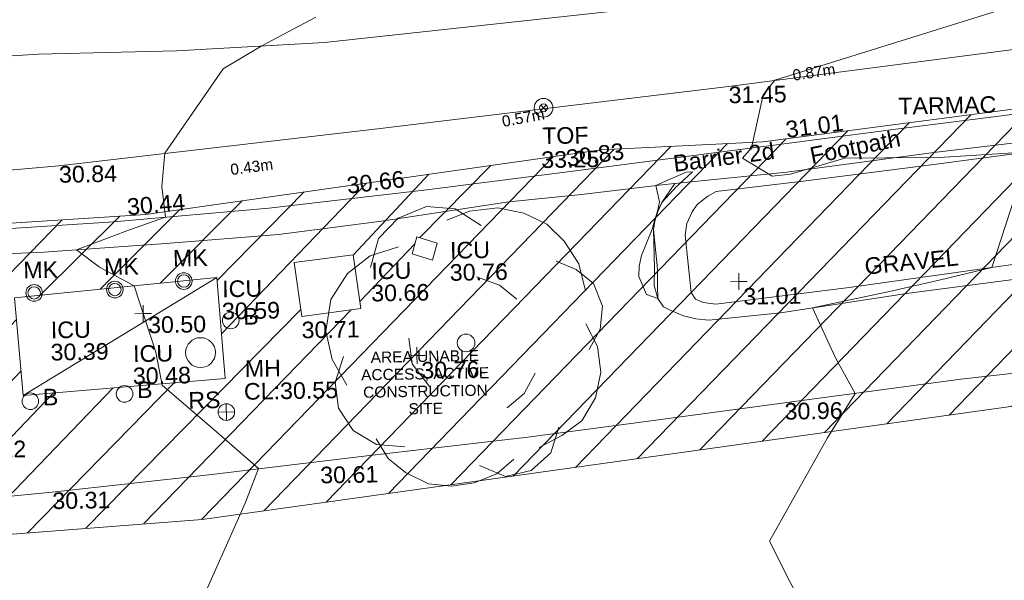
# Model space of a CAD drawing. Header units: millimetres. Extents: x -287732 to 520720, y -103372 to 287754.
# Tile 282 of 380: x 58205 to 80437, y 176501 to 189154. Entities that reach past the tile are written whole.
import ezdxf

# ---------------------------------------------------------------- set-up
doc = ezdxf.new("R2010")
doc.units = ezdxf.units.MM
for name, pattern in [('IMPORT-HIDDEN2 _3_', [4762.5, 3175, -1587.5]), ('IMPORT-UG_ELEC_QLB2 _2_', [2500, 1500, -300.0000000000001, 0, -50, 150, -300.0000000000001, 0, -200]), ('IMPORT-UG_ELEC_STREET LIGHTING_QLB2 _2_', [2700, 1500, -300.0000000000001, 0, -250, 150, -300.0000000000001, 0, -200])]:
    doc.linetypes.add(name, pattern=pattern)
for name, color, linetype, lineweight, true_color in [('00__TOPO__TOP_OF_FENCE_SYMBOL', 7, 'Continuous', 9, 0x666666), ('00_TOPO_CONCRETE', 9, 'Continuous', 9, 0x808080), ('00_TOPO_FENCE', 7, 'Continuous', 9, 0x3f7f4f), ('00_TOPO_FURN_BARRIER_2D', 7, 'Continuous', 9, 0x666666), ('00_TOPO_FURN_BOLLARD', 7, 'Continuous', 9, 0x666666), ('00_TOPO_FURN_MARKER_POST', 7, 'Continuous', 9, 0x666666), ('00_TOPO_FURN_SIGN', 7, 'Continuous', 9, 0x666666), ('00_TOPO_LEVEL_SPOT', 7, 'Continuous', 9, 0x666666), ('00_TOPO_SERV_IC', 5, 'Continuous', 9, 0x0000ff), ('00_TOPO_SERV_MH', 7, 'Continuous', 9, 0x666666), ('00_TOPO_TOP_OF_FENCE', 7, 'Continuous', 9, 0x666666), ('00_TOPO_TREE', 7, 'Continuous', 9, 0x666666), ('00_UAV_FOOTPATH', 7, 'Continuous', 9, 0xa50000), ('00_UAV_FORM_LINES', 7, 'Continuous', 9, 0x666666), ('01_DTM_CONTOUR_MNR', 7, 'Continuous', 9, 0xa5a552), ('12333-PUM-2D-U-0001-C01 - Rev2_REVIT IMPORT_dwg', 7, 'Continuous', 9, 0x767676), ('PUM-CHAMBER EXTENTS', 6, 'IMPORT-HIDDEN2 _3_', 9, 0xff00ff), ('PUM-ELECTRIC-QLB2', 1, 'IMPORT-UG_ELEC_QLB2 _2_', 9, 0xff0000), ('PUM-UNABLE TO SURVEY', 190, 'Continuous', 9, 0x7f00ff)]:
    doc.layers.add(name, color=color, linetype=linetype, lineweight=lineweight, true_color=true_color)
for name, color, linetype, lineweight in [('00_TOPO_ROAD_EDGE', 7, 'Continuous', 9), ('00_TOPO_SURVEY_TEXT', 7, 'Continuous', 9), ('00_UAV_SURVEY_TEXT', 7, 'Continuous', 9)]:
    doc.layers.add(name, color=color, linetype=linetype, lineweight=lineweight)
doc.styles.add('Arial_1', font='arial.ttf', dxfattribs={"height": 250})
doc.styles.add('Swis721 Lt BT_2', font='swissl.ttf', dxfattribs={"height": 375})

# ---------------------------------------------------------------- blocks, each defined once
blk = doc.blocks.new('12333-PUM-2D-U-0001-C01 - Rev2_REVIT IMPORT_dwg_CONIFEROUS_TREE-2077147-Site Location Plan Proposed')
at = {"layer": '00_TOPO_TREE', "color": 254, "true_color": 0xcccccc, "flags": 128}
for points in [[(533971277.2203673, 725737804.5323569), (533971470.7965402, 725738449.7862662), (533971922.4742767, 725738901.4640027), (533972567.728186, 725739159.5655664), (533973212.9820953, 725739095.0401756), (533973793.7106139, 725738707.8878299)], [(533973019.4059227, 725738836.9386119), (533973535.6090502, 725739030.5147846), (533974180.8629595, 725739095.0401756), (533974761.591478, 725738965.9893936), (533975277.7946056, 725738707.8878299), (533975664.9469511, 725738320.7354842), (533975987.5739058, 725737804.5323569), (533976116.6246876, 725737223.8038384)], [(533970696.4918489, 725735158.9913284), (533970373.8648942, 725735739.7198467), (533970244.8141122, 725736384.9737562), (533970373.8648942, 725737094.7530564), (533970761.0172398, 725737675.4815749), (533971277.2203673, 725738062.6339206), (533971922.4742767, 725738256.2100934)], [(533975471.3707783, 725737869.0577477), (533975923.0485149, 725737675.4815749), (533976310.2008605, 725737352.8546202), (533976503.7770332, 725736836.6514927), (533976439.2516424, 725736320.4483652), (533976181.1500787, 725735868.7706285)], [(533973664.6598321, 725737546.430793), (533974180.8629595, 725737352.8546202), (533974568.0153052, 725737030.2276655)], [(533976116.6246876, 725736449.499147), (533976374.7262514, 725735933.2960196), (533976439.2516424, 725735352.5675011), (533976310.2008605, 725734771.8389827), (533975987.5739058, 725734255.6358552), (533975535.8961693, 725733933.0089004), (533975019.6930417, 725733674.9073366)], [(533972567.728186, 725735094.4659373), (533972180.5758405, 725735610.6690648), (533972116.0504495, 725736191.3975834)], [(533971986.9996676, 725733739.4327277), (533971341.7457582, 725733803.9581187), (533970825.5426308, 725734126.5850734), (533970502.9156761, 725734642.7882007), (533970438.3902851, 725735223.5167193), (533970631.9664578, 725735804.2452377)], [(533974955.1676508, 725735352.5675011), (533974697.0660871, 725734900.8897647), (533974309.9137414, 725734578.2628098)], [(533975471.3707783, 725734126.5850734), (533975277.7946056, 725733545.8565547), (533974826.1168689, 725733158.7042092), (533974245.3883505, 725733029.6534274), (533973664.6598321, 725733287.754991)], [(533974438.9645233, 725733416.805773), (533974051.8121777, 725733094.1788183), (533973535.6090502, 725732900.6026454), (533973019.4059227, 725732836.0772547), (533972503.2027952, 725732900.6026454), (533971986.9996676, 725733158.7042092), (533971599.847322, 725733481.331164), (533971341.7457582, 725733933.0089004)]]:
    blk.add_lwpolyline(points, dxfattribs=at)
at = {"layer": '00_TOPO_TREE', "color": 254, "true_color": 0xcccccc}
blk.add_circle((533973406.5582683, 725736062.3468014), 199.054052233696, dxfattribs=at)
blk = doc.blocks.new('12333-PUM-2D-U-0001-C01 - Rev2_REVIT IMPORT_dwg_MSL_MarkerPost_SYM-2077183-Site Location Plan Proposed')
at = {"layer": '00_TOPO_FURN_MARKER_POST', "color": 254, "true_color": 0xcccccc}
for radius in [499.9079004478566, 374.9309253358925]:
    blk.add_circle((0, 0), radius, dxfattribs=at)
blk = doc.blocks.new('12333-PUM-2D-U-0001-C01 - Rev2_REVIT IMPORT_dwg_MSL_RoadSign_SYM-2077193-Site Location Plan Proposed')
at = {"layer": '00_TOPO_FURN_SIGN', "color": 254, "true_color": 0xcccccc}
for p, q in [((-500.2287617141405, 0), (499.7712382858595, 0)), ((-0.2287617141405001, -500.0000000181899), (-0.2287617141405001, 499.9999999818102))]:
    blk.add_line(p, q, dxfattribs=at)
blk.add_circle((-0.2287617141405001, 0), 500.0000000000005, dxfattribs=at)
blk = doc.blocks.new('12333-PUM-2D-U-0001-C01 - Rev2_REVIT IMPORT_dwg_MM-2077200-Site Location Plan Proposed')
at = {"layer": '00_TOPO_LEVEL_SPOT', "color": 254, "true_color": 0xcccccc, "flags": 128}
for points in [[(0, -500.0000000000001), (0, 0), (-500.0000000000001, 0)], [(500.0000000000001, 0), (0, 0), (0, 500.0000000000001)]]:
    blk.add_lwpolyline(points, dxfattribs=at)
blk = doc.blocks.new('12333-PUM-2D-U-0001-C01 - Rev2_REVIT IMPORT_dwg_MSL_Node_LineworkTOF-2077201-Site Location Plan Proposed')
at = {"layer": '00__TOPO__TOP_OF_FENCE_SYMBOL', "color": 254, "true_color": 0xcccccc, "flags": 128}
for points in [[(165.3591892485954, 165.3591892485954), (0, 0), (-165.3591892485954, 165.3591892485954)], [(165.3591892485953, -165.3591892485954), (0, 0), (-165.3591892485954, -165.3591892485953)]]:
    blk.add_lwpolyline(points, dxfattribs=at)
at = {"layer": '00__TOPO__TOP_OF_FENCE_SYMBOL', "color": 254, "true_color": 0xcccccc}
for radius in [562.5594001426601, 233.853208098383]:
    blk.add_circle((0, 0), radius, dxfattribs=at)
blk = doc.blocks.new('12333-PUM-2D-U-0001-C01 - Rev2_REVIT IMPORT_dwg_MSL_Bollard_2-2077182-Site Location Plan Proposed')
at = {"layer": '00_TOPO_FURN_BOLLARD', "color": 254, "true_color": 0xcccccc}
blk.add_circle((0, 0), 62.50000000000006, dxfattribs=at)
blk = doc.blocks.new('12333-PUM-2D-U-0001-C01 - Rev2_REVIT IMPORT_dwg_MGS62954_T2_Galway_ITM_3d_Rev1-2077680-Site Location Plan Proposed')
at = {"layer": '00_TOPO_CONCRETE', "color": 254, "true_color": 0xcccccc}
for p, q in [((533969556.9000001, 725737944), (533970890.4000002, 725738096.4000002)), ((533970890.4000002, 725738096.4000002), (533971042.8000001, 725736877.2000002)), ((533969556.9000001, 725737944), (533969709.3000001, 725736724.8000002)), ((533967804.3, 725737639.2000002), (533963232.3000001, 725737258.2000002)), ((533963384.7000002, 725735048.4), (533967804.3, 725737639.2000002)), ((533967956.7000002, 725735353.2000002), (533967804.3, 725737639.2000002)), ((533963384.7000002, 725735048.4), (533963232.3000001, 725737258.2000002)), ((533969709.3000001, 725736724.8000002), (533971042.8000001, 725736877.2000002)), ((533963384.7000002, 725735048.4), (533967956.7000002, 725735353.2000002))]:
    blk.add_line(p, q, dxfattribs=at)
at = {"layer": '00_TOPO_FENCE', "color": 254, "true_color": 0xcccccc, "flags": 128}
blk.add_lwpolyline([(534006809.2706339, 725743060.2519976), (534005538.4781243, 725743107.9127105), (534004366.3745478, 725743217.8138762), (533998377.5857408, 725743796.1756512), (533997897.7989847, 725743833.0124608), (533993491.9811647, 725743328.3953872), (533987334.7052383, 725742627.8569608), (533979431.4868201, 725741746.926904), (533971488.8156634, 725740926.3118316), (533964282.7598975, 725740216.9085314), (533961614.7168457, 725740030.2239165), (533961591.1296154, 725747064.6063311), (533961512.3756419, 725752627.0772152), (533961436.1583527, 725758918.7373912)], dxfattribs=at)
at = {"layer": '00_TOPO_FURN_BARRIER_2D', "color": 254, "true_color": 0xcccccc, "flags": 128}
blk.add_lwpolyline([(533961124.9446958, 725738207.7241664), (533963907.7724986, 725738277.1977878), (533966671.4512367, 725738422.7533034), (533969217.1285473, 725738581.0599633), (533971542.5165303, 725738841.5130454), (533974430.9369752, 725739227.180377), (533976071.5486806, 725739369.5364364), (533977958.4605224, 725739562.1122108), (533980716.1659205, 725739792.538971), (533984042.6812699, 725740171.6048297), (533986842.279775, 725740458.3451859), (533988814.489405, 725740686.1014751), (533990338.536877, 725741063.370854), (533992837.0030585, 725741131.3489809), (533994243.0965741, 725741259.902971), (533997260.0174437, 725741668.3579565), (533998665.2655284, 725741775.1301359), (534001150.4868232, 725741702.3994907), (534002872.8938113, 725741509.3121467), (534003953.9837328, 725741383.5650123), (534005660.0127119, 725741086.038311), (534006168.9615883, 725740981.9440849)], dxfattribs=at)
at = {"layer": '00_TOPO_ROAD_EDGE', "color": 254, "true_color": 0xcccccc, "flags": 128}
blk.add_lwpolyline([(533961506.5973676, 725732662.43695), (533964004.4636054, 725732853.9435135), (533967551.3947252, 725733187.5736139), (533971123.3618879, 725733556.3179882), (533974761.5294393, 725733908.8074641), (533977378.0951932, 725734211.6952543), (533980571.0050802, 725734584.2312124), (533984564.0988555, 725735047.3556432), (533988521.3520471, 725735426.951325), (533991104.6321414, 725735712.2922386), (533994127.6965289, 725736081.1519793), (533997772.0312734, 725736487.6293072), (534000599.9084066, 725736781.3268616), (534004243.1294302, 725737208.8631433), (534007087.6561605, 725737530.378857)], dxfattribs=at)
at = {"layer": '00_TOPO_SERV_IC', "color": 254, "true_color": 0xcccccc}
for p, q in [((533972338.2000001, 725738477.4000002), (533972223.9000001, 725738096.4)), ((533972338.2000001, 725738477.4000002), (533972795.4, 725738325.0000001)), ((533972795.4, 725738325.0000001), (533972681.1000001, 725737944.0000001)), ((533972223.9000001, 725738096.4), (533972681.1000001, 725737944.0000001))]:
    blk.add_line(p, q, dxfattribs=at)
at = {"layer": '00_TOPO_SERV_MH', "color": 254, "true_color": 0xcccccc}
blk.add_circle((533967409.3649424, 725735947.6967232), 337.3294653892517, dxfattribs=at)
at = {"layer": '00_UAV_FOOTPATH', "color": 254, "true_color": 0xcccccc, "flags": 128}
blk.add_lwpolyline([(533961997.0245003, 725738768.2155001), (533965385.0245001, 725738927.2154999), (533965579.5809857, 725738940.6480108), (533969006.0245, 725739177.2155), (533970558.864163, 725739331.7182724), (533972584.0245, 725739533.2155001), (533975528.4954425, 725739854.3332036), (533975885.0245001, 725739893.2155001), (533979256.0245, 725740274.2155), (533980493.8143904, 725740413.7414287), (533983257.0245001, 725740725.2155), (533985461.2266638, 725740966.1467694), (533987749.0245, 725741216.2154999)], dxfattribs=at)
at = {"layer": '00_UAV_FORM_LINES', "color": 254, "true_color": 0xcccccc, "flags": 128}
for points in [[(533961512.3756419, 725752627.0772152), (533961591.1296154, 725747064.6063311), (533961605.9534032, 725742643.7315061), (533961614.7168457, 725740030.2239164), (533964282.7598975, 725740216.9085314), (533971488.8156634, 725740926.3118316), (533979431.4868201, 725741746.926904), (533987334.7052383, 725742627.8569608), (533993491.9811647, 725743328.3953872), (533997897.7989847, 725743833.0124608), (534004884.06134, 725743169.2734714)], [(533961605.9534032, 725742643.7315061), (533963870.5935, 725742744.3515), (533966986.5935, 725742771.3514999), (533970332.5935001, 725742899.3515), (533979013.5935001, 725743688.3514999), (533984489.5935, 725744267.3515), (533990605.5935, 725744658.3515002), (533995896.5935, 725745162.3515), (533998858.5935, 725745161.3515), (534002418.5935, 725744963.3515), (534006330.5935, 725744603.3515), (534009100.5843577, 725744337.8864627)], [(533986197.5935001, 725740149.3515), (533984037.5935, 725739902.3515), (533981082.5935001, 725739576.3515), (533979109.5935001, 725739383.3515), (533978925.5935, 725739279.3515), (533978681.5935, 725739094.3515), (533978560.5935001, 725738932.3515), (533978434.5935, 725738671.3515), (533978398.5935001, 725738408.3515002), (533978506.5935, 725737112.3515), (533978604.5935, 725736959.3515), (533978772.5935, 725736877.3515), (533979064.5935, 725736836.3515), (533982079.5935001, 725737164.3515), (533984554.5935, 725737466.3515002), (533986584.5935, 725737712.3515)], [(533989302.5935001, 725737753.3515), (533985789.5935, 725737276.3515), (533983418.5935, 725737008.3515002), (533980513.5935, 725736616.3515), (533978896.5935, 725736482.3514999), (533978602.5935, 725736513.3515002), (533978325.5935, 725736591.3515002), (533978043.5935, 725736709.3515002), (533977877.5935, 725736802.3515), (533977754.5935, 725736988.3515), (533977676.5935, 725737287.3515), (533977690.5935, 725737672.3515), (533977680.5935001, 725738537.3515002), (533977709.5935, 725738742.3515), (533977779.5935, 725738961.3515002), (533977885.5935, 725739155.3515), (533978186.5921717, 725739581.1743038)]]:
    blk.add_lwpolyline(points, dxfattribs=at)
at = {"layer": '01_DTM_CONTOUR_MNR', "color": 254, "true_color": 0xcccccc, "flags": 128}
for points in [[(533967220, 725730100), (533968355.5195429, 725732532.0380914), (533968670.0000001, 725733310.0000002), (533967739.3112109, 725734154.5856936), (533966530.0000001, 725735230.0000001), (533966400.3287899, 725735972.4392717), (533965940.0000002, 725737480), (533965163.5545723, 725737916.3917904), (533964650.0000001, 725738320.0000002), (533965853.1827372, 725738745.4506283), (533966670.0000001, 725739020.0000001), (533966603.5289306, 725739709.1183748), (533966680.0000002, 725740460.0000001), (533968032.6940547, 725742343.6539867), (533968900.0000001, 725742840.0000001), (533970142.5520082, 725743473.7911816)], [(533981580.0000001, 725728560.0000002), (533980180.0000002, 725731470.0000001), (533981529.8207618, 725733779.1679537), (533982170.0000001, 725734770.0000001), (533981740.9411697, 725735578.3814187), (533981240, 725736720.0000002), (533982990.3398765, 725737058.0962827), (533984113.4637913, 725737292.294995), (533984770.2193699, 725737436.2567095), (533985310.0000002, 725737560.0000002), (533986200.0000001, 725740150), (533984040.0000001, 725740053.7500002), (533983884.3694495, 725740065.6068681), (533982029.8526217, 725740081.0690436), (533980797.8378379, 725739744.5945946), (533980386.3093746, 725739705.0228842), (533979717.0066337, 725740119.751244), (533979930.0000002, 725740350), (533980208.2194038, 725741542.7457464), (533980480, 725741870), (533985898.1501166, 725743456.8428904)]]:
    blk.add_lwpolyline(points, dxfattribs=at)
blk.add_lwpolyline([(533977837.5823159, 725739579.5158628), (533978445.8474576, 725739825.3474579), (533978585.0681577, 725739834.7635785), (533978283.8710366, 725739559.5932529), (533978268.0608083, 725739548.3537264), (533978242.8448276, 725739527.1551725), (533978227.4145502, 725739514.2717364), (533977890.0000001, 725739160), (533977790.193727, 725738955.4520297), (533977718.6102134, 725738739.162896), (533977680.0000002, 725738540.0000001), (533977748.4982595, 725737730.9700171), (533977755.6521739, 725737625.1643691), (533977753.3396723, 725737274.095011), (533977750, 725736990), (533977500.6931796, 725737082.4462149), (533977336.9997544, 725737494.7447622), (533977344.7340824, 725737723.1385769), (533977405.0374882, 725737969.0347346), (533977654.5382506, 725738553.1262436), (533977710.0000001, 725738740), (533977780.0000001, 725738960.0000001), (533977829.4663109, 725739166.9846566), (533977750, 725739540)], close=True, dxfattribs=at)
for name, p, xscale, yscale, zscale in [('12333-PUM-2D-U-0001-C01 - Rev2_REVIT IMPORT_dwg_MSL_Node_LineworkTOF-2077201-Site Location Plan Proposed', (533975248.1843972, 725741337.4949636), 0.375, 0.375, 0.375), ('12333-PUM-2D-U-0001-C01 - Rev2_REVIT IMPORT_dwg_MSL_MarkerPost_SYM-2077183-Site Location Plan Proposed', (533965498.8057585, 725737404.0278218), 0.375, 0.375, 0.375), ('12333-PUM-2D-U-0001-C01 - Rev2_REVIT IMPORT_dwg_MSL_MarkerPost_SYM-2077183-Site Location Plan Proposed', (533967058.3858985, 725737569.9872612), 0.375, 0.375, 0.375), ('12333-PUM-2D-U-0001-C01 - Rev2_REVIT IMPORT_dwg_MSL_MarkerPost_SYM-2077183-Site Location Plan Proposed', (533963675.9362462, 725737360.8639466), 0.375, 0.375, 0.375), ('12333-PUM-2D-U-0001-C01 - Rev2_REVIT IMPORT_dwg_MM-2077200-Site Location Plan Proposed', (533979589.2562293, 725737337.8556697), 0.375, 0.375, 0.375), ('12333-PUM-2D-U-0001-C01 - Rev2_REVIT IMPORT_dwg_MM-2077200-Site Location Plan Proposed', (533966129.0698116, 725736852.8297148), 0.375, 0.375, 0.375), ('12333-PUM-2D-U-0001-C01 - Rev2_REVIT IMPORT_dwg_MSL_Bollard_2-2077182-Site Location Plan Proposed', (533968103.1243144, 725736661.6824834), 3, 3, 3), ('12333-PUM-2D-U-0001-C01 - Rev2_REVIT IMPORT_dwg_MM-2077200-Site Location Plan Proposed', (533972291.6089234, 725735796.3648902), 0.375, 0.375, 0.375), ('12333-PUM-2D-U-0001-C01 - Rev2_REVIT IMPORT_dwg_MSL_Bollard_2-2077182-Site Location Plan Proposed', (533965676.796838, 725735045.6641201), 3, 3, 3), ('12333-PUM-2D-U-0001-C01 - Rev2_REVIT IMPORT_dwg_MSL_Bollard_2-2077182-Site Location Plan Proposed', (533963547.0553569, 725734917.3560269), 3, 3, 3), ('12333-PUM-2D-U-0001-C01 - Rev2_REVIT IMPORT_dwg_MSL_RoadSign_SYM-2077193-Site Location Plan Proposed', (533967967.9381413, 725734597.0594503), 0.375, 0.375, 0.375)]:
    blk.add_blockref(name, p, dxfattribs=dict(xscale=xscale, yscale=yscale, zscale=zscale))
blk.add_blockref('12333-PUM-2D-U-0001-C01 - Rev2_REVIT IMPORT_dwg_CONIFEROUS_TREE-2077147-Site Location Plan Proposed', (0, 0))
at = {"layer": '00_TOPO_CONCRETE', "color": 251, "true_color": 0x666666, "insert": (533969699.248306, 725736605.2119759), "char_height": 375, "width": 1495.902363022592, "attachment_point": 1, "line_spacing_factor": 1.005061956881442, "style": 'Swis721 Lt BT_2'}
blk.add_mtext('30.71', dxfattribs=at)
at = {"layer": '00_TOPO_FENCE', "color": 251, "true_color": 0x666666, "char_height": 375, "width": 1495.902363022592, "attachment_point": 1, "line_spacing_factor": 1.005061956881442, "style": 'Swis721 Lt BT_2'}
for s, insert in [('31.45', (533979431.5, 725741742.1296078)), ('30.84', (533964282.8000001, 725740212.1296079))]:
    blk.add_mtext(s, dxfattribs=dict(at, insert=insert))
at = {"layer": '00_TOPO_FURN_BARRIER_2D', "insert": (533978136.5542787, 725740210.8425783), "char_height": 375, "width": 2630.888600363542, "attachment_point": 1, "rotation": 6.409399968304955, "line_spacing_factor": 1.005061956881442, "style": 'Swis721 Lt BT_2'}
blk.add_mtext('Barrier 2d', dxfattribs=at)
at = {"layer": '00_TOPO_FURN_BOLLARD', "char_height": 375, "width": 398.9072968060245, "attachment_point": 1, "line_spacing_factor": 1.005061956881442, "style": 'Swis721 Lt BT_2'}
for insert in [(533968385.8826341, 725736935.8798335), (533963829.8136767, 725735191.553377), (533965959.5551577, 725735319.86147)]:
    blk.add_mtext('B', dxfattribs=dict(at, insert=insert))
at = {"layer": '00_TOPO_FURN_MARKER_POST', "char_height": 375, "width": 907.0392105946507, "attachment_point": 1, "line_spacing_factor": 1.005061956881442, "style": 'Swis721 Lt BT_2'}
for insert in [(533966822.6857509, 725738276.6742485), (533963440.2360988, 725738067.5509337), (533965263.1056109, 725738110.714809)]:
    blk.add_mtext('MK', dxfattribs=dict(at, insert=insert))
at = {"layer": '00_TOPO_FURN_SIGN', "insert": (533967114.1615612, 725735064.5601875), "char_height": 375, "width": 783.5679044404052, "attachment_point": 1, "line_spacing_factor": 1.005061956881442, "style": 'Swis721 Lt BT_2'}
blk.add_mtext('RS', dxfattribs=at)
at = {"layer": '00_TOPO_LEVEL_SPOT', "char_height": 375, "width": 1495.902363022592, "attachment_point": 1, "line_spacing_factor": 1.005061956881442, "style": 'Swis721 Lt BT_2'}
for s, insert in [('31.01', (533979684.3808528, 725737190.5102246)), ('30.50', (533966234.9813807, 725736780.9612086)), ('30.76', (533972386.6808528, 725735649.0102243)), ('30.22', (533962123.5808529, 725734032.0102246))]:
    blk.add_mtext(s, dxfattribs=dict(at, insert=insert))
at = {"layer": '00_TOPO_ROAD_EDGE', "color": 251, "true_color": 0x666666, "char_height": 375, "width": 1495.902363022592, "attachment_point": 1, "line_spacing_factor": 1.005061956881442, "style": 'Swis721 Lt BT_2'}
for s, insert in [('30.96', (533980571, 725734579.4296079)), ('30.61', (533970062.2193586, 725733324.2733417)), ('30.31', (533964004.5000001, 725732849.1296079))]:
    blk.add_mtext(s, dxfattribs=dict(at, insert=insert))
at = {"layer": '00_TOPO_SERV_IC', "color": 251, "true_color": 0x666666, "char_height": 375, "attachment_point": 1, "line_spacing_factor": 1.005061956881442, "style": 'Swis721 Lt BT_2'}
for s, insert, width in [('ICU', (533973080.8145084, 725738344.6041027), 1021.012723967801), ('ICU', (533971297.7926055, 725737909.394342), 1021.012723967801), ('30.76', (533973066.9036835, 725737844.1456752), 1495.902363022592), ('ICU', (533967922.3027304, 725737563.6100063), 1021.012723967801), ('30.66', (533971283.8817804, 725737408.9359143), 1495.902363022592), ('30.59', (533967908.3919055, 725737063.1515785), 1495.902363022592), ('ICU', (533964037.2212585, 725736703.0976142), 1021.012723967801), ('30.39', (533964023.3104335, 725736202.6391864), 1495.902363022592), ('ICU', (533965885.3246334, 725736135.514527), 1021.012723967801), ('30.48', (533965871.4138085, 725735635.0560995), 1495.902363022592)]:
    blk.add_mtext(s, dxfattribs=dict(at, insert=insert, width=width))
at = {"layer": '00_TOPO_SERV_MH', "char_height": 375, "attachment_point": 1, "line_spacing_factor": 1.005061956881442, "style": 'Swis721 Lt BT_2'}
for s, insert, width in [('MH', (533968400.7277728, 725735755.7462296), 949.779278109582), ('CL:30.55', (533968372.9073605, 725735241.3858873), 2440.932744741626)]:
    blk.add_mtext(s, dxfattribs=dict(at, insert=insert, width=width))
at = {"layer": '00_TOPO_SURVEY_TEXT', "color": 251, "true_color": 0x666666, "insert": (533982419.877468, 725737818.469689), "char_height": 375, "width": 2322.210334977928, "attachment_point": 1, "rotation": 4.732693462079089, "line_spacing_factor": 1.005061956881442, "style": 'Swis721 Lt BT_2'}
blk.add_mtext('GRAVEL', dxfattribs=at)
at = {"layer": '00_TOPO_TOP_OF_FENCE', "char_height": 375, "attachment_point": 1, "line_spacing_factor": 1.005061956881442, "style": 'Swis721 Lt BT_2'}
for s, insert, width in [('TOF', (533975205.5916295, 725740892.7192161), 1163.479615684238), ('33.25', (533975177.1869516, 725740353.35208), 1495.902363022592)]:
    blk.add_mtext(s, dxfattribs=dict(at, insert=insert, width=width))
at = {"layer": '00_UAV_FOOTPATH', "color": 251, "true_color": 0x666666, "char_height": 375, "attachment_point": 1, "line_spacing_factor": 1.005061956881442, "style": 'Swis721 Lt BT_2'}
for s, insert, width, rotation in [('31.01', (533980686.7692152, 725740933.8575696), 1495.902363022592, 6.431336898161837), ('Footpath', (533981215.6636623, 725740332.0841197), 2436.183848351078, 10.38475916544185), ('30.83', (533975722.0266271, 725740374.2351607), 1495.902363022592, 6.3678322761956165), ('30.66', (533970758.6040978, 725739849.2666498), 1495.902363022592, 5.682053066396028), ('30.44', (533965794.8769694, 725739451.9209359), 1495.902363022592, 3.9495305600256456)]:
    blk.add_mtext(s, dxfattribs=dict(at, insert=insert, width=width, rotation=rotation))
at = {"layer": '00_UAV_SURVEY_TEXT', "color": 251, "true_color": 0x666666, "insert": (533983258.8000001, 725741422.6296079), "char_height": 375, "width": 2450.430537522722, "attachment_point": 1, "line_spacing_factor": 1.005061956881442, "style": 'Swis721 Lt BT_2'}
blk.add_mtext('TARMAC', dxfattribs=at)
blk = doc.blocks.new('12333-PUM-2D-U-0001-C01 - Rev2_REVIT IMPORT_dwg-1620468-Site Location Plan Proposed')
at = {"layer": 'PUM-CHAMBER EXTENTS', "true_color": 0xfff4d4}
h = blk.add_hatch(dxfattribs=at)
h.set_pattern_fill('FP_14', style=0, pattern_type=2)
h.set_pattern_definition([(45, (-533641079.65, -725615854.3560001), (-618.7184335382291, 618.7184335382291), [])])
h.paths.add_polyline_path([(351699.7223387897, 60394.56140982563), (351708.9931529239, 60906.25732130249), (352393.2163071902, 60898.13015708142), (353041.6677554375, 66223.39089351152), (353206.9931679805, 73966.25732118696), (353982.8594361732, 73952.71452510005), (354317.3501528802, 76699.64382133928), (358888.3501528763, 76111.64382135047), (361222.350152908, 86809.64382132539), (361563.3501529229, 88895.64382133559), (363078.3501529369, 90435.64382137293), (363904.3501529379, 101867.6438212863), (365385.1266995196, 110525.3932341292), (365230.9820148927, 110551.7047199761), (365498.4008083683, 111226.8875165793), (365470.0968050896, 111952.5482150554), (365624.7061381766, 111926.1574136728), (366051.3501529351, 114420.6438213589), (364898.3501528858, 114331.6438213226), (360524.3501529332, 111561.643821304), (356416.7002318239, 111258.678218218), (357929.2858412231, 111182.0907012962), (360544.5530249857, 111349.5624075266), (360546.5568067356, 111049.5690885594), (355314.0187962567, 111014.6190039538), (355309.6134037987, 111177.0234435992), (355277.3501528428, 111174.6438213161), (352644.3501529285, 114141.6438213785), (338239.8330883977, 112460.2766464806), (329804.3501528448, 111555.6438213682), (319532.3501528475, 110592.6438213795), (310517.3501528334, 109863.6438213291), (302620.3501528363, 109581.6438213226), (295825.3501529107, 109566.6438213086), (279813.350152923, 106549.6438213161), (276140.8366145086, 103581.1872824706), (276061.814112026, 103425.8629484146), (271406.8224872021, 105468.1551963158), (271509.3894614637, 105701.9358727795), (267649.3501529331, 107463.6438213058), (260223.350152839, 100640.6438213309), (259796.3501529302, 72682.64382134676), (269496.3501528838, 64316.64382130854), (273776.3501529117, 63665.64382135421), (309011.3501528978, 62955.64382139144), (311037.3501528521, 62074.6438213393), (338250.4136490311, 60841.37633496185), (351699.5658924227, 60394.56660730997)])
h.paths.add_polyline_path([(268358.9909750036, 65556.86419187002), (264596.4920611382, 69167.41490751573), (264804.2082447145, 69383.87273540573), (266581.5988270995, 67470.36930634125), (268566.7072650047, 65773.32227584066), (268393.5501527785, 65592.87780161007)])
h.paths.add_polyline_path([(332379.8871528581, 67575.85382149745), (302320.8871528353, 68122.85382142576), (302332.4158496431, 68783.33241919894), (280169.8095181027, 69186.63780598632), (280330.3604934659, 78384.59702432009), (275960.0958838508, 78464.13017966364), (276108.0612945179, 86595.19465455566), (280450.151176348, 86519.40319374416), (280756.2778082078, 103341.6855813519), (302910.5740271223, 102938.5317815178), (302920.972094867, 103534.2366836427), (310787.9439886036, 103391.077438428), (310815.0515439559, 104880.7045066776), (318228.828162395, 104745.7919744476), (318301.0448391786, 108714.2766025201), (322633.8020448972, 108635.4310593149), (322539.6341878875, 103240.5581443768), (349750.1643799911, 102745.3933022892), (349310.9351529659, 74176.4228213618), (332506.0083566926, 74506.52523825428), (332420.0679097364, 69783.88557772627)])
h.paths.add_polyline_path([(262373.7501529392, 72788.24382127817), (262335.6501529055, 75226.64382126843), (265345.5501529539, 75226.64382127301), (265383.6501528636, 72864.44382129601), (265304.282726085, 72862.43451935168)])
h.paths.add_polyline_path([(261383.1501529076, 75912.44382133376), (261459.3501528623, 80789.24382130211), (267517.2501529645, 80713.04382131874), (267441.0501529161, 75836.24382126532), (261504.349508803, 75910.91930113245)])
h.paths.add_polyline_path([(302573.8228673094, 78329.5292630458), (302592.4407276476, 78963.90062831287), (306343.567266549, 78898.43991812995), (306598.9518629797, 91613.856582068), (302817.47857218, 91689.80612071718), (302824.7189976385, 92271.11380375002), (296640.3411529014, 92395.32482125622), (296360.3411528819, 78454.32482147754), (302538.3452618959, 78330.24181806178)])
h.paths.add_polyline_path([(261840.3501529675, 80865.44382132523), (261687.9501528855, 92981.24382128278), (264050.1501528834, 92981.2438213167), (264202.5501529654, 80865.44382135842), (262112.9041611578, 80865.44382132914)])
h.paths.add_polyline_path([(274664.4282881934, 104261.9875886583), (272430.0401462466, 105281.7542374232), (273799.1437452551, 104582.3695657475), (274486.1144024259, 104328.01044291)])
h.paths.add_polyline_path([(315481.3501528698, 115683.6438212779), (326437.1652111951, 116343.5766866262), (364189.3501528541, 120948.6438212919), (366744.3501529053, 124721.6438213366), (363517.3501528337, 126053.6438213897), (359872.3501529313, 126432.6438213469), (352849.3501528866, 126181.6438212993), (339104.3501528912, 124625.6438213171), (335451.3501528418, 124514.6438212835), (325145.3501528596, 123235.643821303), (319635.3501528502, 122976.6438213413), (314446.3501528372, 122493.6438213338), (313566.3501528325, 118980.6438212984), (313763.6326656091, 118640.9882366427)])
h.paths.add_polyline_path([(322305.0501529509, 119194.0438212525), (322152.6501528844, 121403.8438213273), (326724.6501528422, 121784.8438212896), (326877.0501529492, 119498.8438213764), (323355.1979920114, 119264.0536772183)])
h.paths.add_polyline_path([(328629.650152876, 120870.4438213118), (328477.2501528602, 122089.6438212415), (329810.7501529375, 122242.0438213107), (329963.150152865, 121022.843821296), (328841.381541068, 120894.6416942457)])
h.paths.add_polyline_path([(317352.0501529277, 121480.0438213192), (317352.0501529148, 121861.0438213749), (317618.7501529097, 121856.3885555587), (317618.7501529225, 121480.0438212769), (317362.3608134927, 121480.0438213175)])
h.paths.add_polyline_path([(331601.450152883, 122089.6438213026), (331144.2501529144, 122242.0438212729), (331258.5501528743, 122623.0438212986), (331715.7501528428, 122470.6438213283), (331644.5503212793, 122233.3110493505)])
at = {"layer": 'PUM-UNABLE TO SURVEY', "color": 7, "true_color": 0xfff4d4, "flags": 128}
blk.add_lwpolyline([(314450.3501529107, 122500.6438213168), (319635.3501528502, 122976.643821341), (325145.3501528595, 123235.6438213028), (335451.3501528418, 124514.6438212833), (339104.3501528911, 124625.6438213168), (352849.3501528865, 126181.6438212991), (359872.3501529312, 126432.6438213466), (363517.3501528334, 126053.6438213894), (366744.3501529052, 124721.6438213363), (364189.3501528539, 120948.6438212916), (326298.3501529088, 116326.6438213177), (315481.3501528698, 115683.6438212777), (313566.3501528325, 118980.6438212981), (314446.3501528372, 122493.6438213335)], dxfattribs=at)
blk.add_blockref('12333-PUM-2D-U-0001-C01 - Rev2_REVIT IMPORT_dwg_MGS62954_T2_Galway_ITM_3d_Rev1-2077680-Site Location Plan Proposed', (-533641079.6498471, -725615854.3561786))
at = {"layer": 'PUM-ELECTRIC-QLB2', "char_height": 250, "width": 1160.025439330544, "attachment_point": 2, "line_spacing_factor": 0.9417779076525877, "style": 'Arial_1'}
for s, insert, rotation in [('0.87m', (340269.8812134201, 126307.3840417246), 7.711536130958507), ('0.57m', (333685.3792038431, 125391.8683794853), 9.51316803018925), ('0.43m', (327542.1354426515, 124390.9327458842), 6.54065296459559)]:
    blk.add_mtext(s, dxfattribs=dict(at, insert=insert, rotation=rotation))
at = {"layer": 'PUM-UNABLE TO SURVEY', "color": 51, "true_color": 0xffff7f, "insert": (331390.9358164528, 120045.3099411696), "char_height": 250, "width": 3428.043514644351, "attachment_point": 2, "line_spacing_factor": 0.9417779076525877, "style": 'Arial_1'}
blk.add_mtext('AREA UNABLE\\PACCESS, ACTIVE\\PCONSTRUCTION\\PSITE', dxfattribs=at)

msp = doc.modelspace()

# ---------------------------------------------------------------- block references
at = {"layer": '12333-PUM-2D-U-0001-C01 - Rev2_REVIT IMPORT_dwg', "color": 254, "linetype": 'IMPORT-UG_ELEC_STREET LIGHTING_QLB2 _2_', "true_color": 0xffd4d4, "rotation": 0.9999999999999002}
msp.add_blockref('12333-PUM-2D-U-0001-C01 - Rev2_REVIT IMPORT_dwg-1620468-Site Location Plan Proposed', (-261895.0770586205, 55869.5817132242), dxfattribs=at)

doc.saveas('drawing.dxf')
